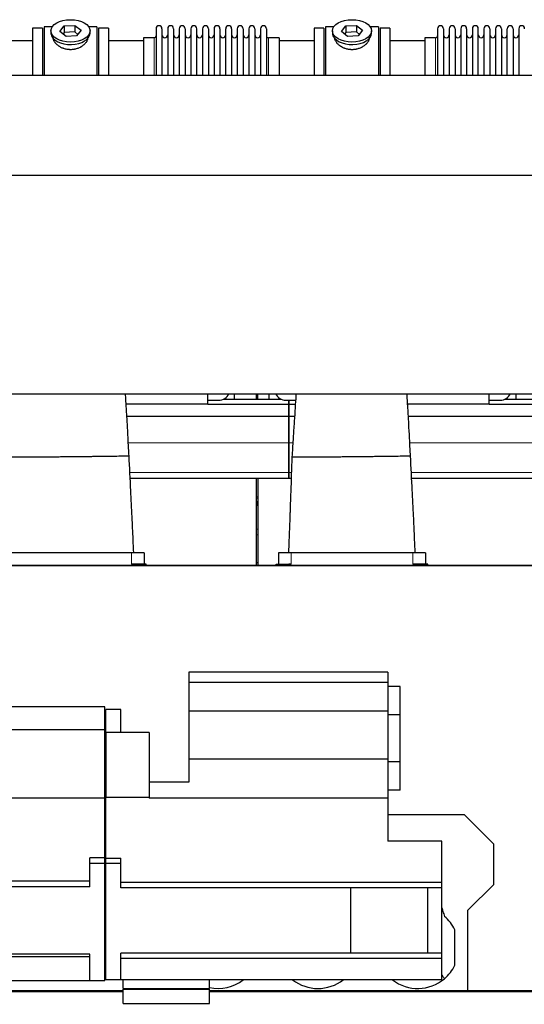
# Model space of a CAD drawing. Header units: inches. Extents: x 0 to 29700, y -16 to 21000.
# Tile 364 of 376: x 23365 to 24244, y 16025 to 17738. Entities that reach past the tile are written whole.
import ezdxf

# ---------------------------------------------------------------- set-up
doc = ezdxf.new("R2010")
doc.units = ezdxf.units.IN
doc.layers.add('1', color=7, linetype='Continuous', true_color=0xffffff)
doc.layers.add('254', color=7, linetype='Continuous', true_color=0xffffff)
doc.styles.add('latin_extended', font='simplex.shx')
doc.dimstyles.get("Standard").update_dxf_attribs({"dimtxt": 0.18, "dimasz": 0.18, "dimexe": 0.18, "dimexo": 0.0625, "dimgap": 0.09, "dimtad": 0, "dimtih": 1, "dimtoh": 1, "dimdec": 4, "dimzin": 0, "dimdsep": 46, "dimtxsty": 'Standard', "dimcen": 0.09, "dimadec": 0, "dimazin": 0, "dimtfac": 1, "dimtdec": 4, "dimtofl": 0, "dimtmove": 0, "dimatfit": 3, "dimfxl": 1, "dimtolj": 1, "dimtzin": 0, "dimarcsym": 0})

# ---------------------------------------------------------------- blocks, each defined once
blk = doc.blocks.new('_U5')
at = {"layer": '254', "color": 3, "linetype": 'Continuous', "lineweight": 13, "transparency": 16777216}
for p, q in [((27220.4, 17368.7), (27220.4, 13173.7)), ((18363.9, 15513.2), (18363.9, 13173.7)), ((18538.9, 13223.7), (27045.4, 13223.7))]:
    blk.add_line(p, q, dxfattribs=at)
at = {"layer": '254', "color": 3, "transparency": 16777216}
for points in [[(18538.9, 13252.9), (18538.9, 13194.5), (18363.9, 13223.7)], [(27045.4, 13194.5), (27045.4, 13252.9), (27220.4, 13223.7)]]:
    blk.add_solid(points, dxfattribs=at)
at = {"layer": 'Defpoints', "color": 0, "transparency": 16777216}
for p in [(27220.4, 17418.7), (18363.9, 15563.2), (27220.4, 13223.7)]:
    blk.add_point(p, dxfattribs=at)
at = {"layer": '254', "color": 2, "lineweight": 13, "transparency": 16777216, "insert": (22483.8, 13486.2), "char_height": 175, "attachment_point": 1, "style": 'latin_extended'}
blk.add_mtext('\\A1;8857', dxfattribs=at)

msp = doc.modelspace()

# ---------------------------------------------------------------- linework, layer by layer
at = {"layer": '1', "color": 2, "linetype": 'Continuous', "lineweight": 25}
for p, q in [((23404.86, 17723.692), (23387.86, 17723.692)), ((23387.86, 17723.692), (23387.86, 17641.954)), ((23404.86, 17723.692), (23404.86, 17641.954)), ((23422.08, 17725.692), (23407.86, 17725.692)), ((23407.86, 17725.692), (23407.86, 17641.958)), ((23419.86, 17718.761), (23419.86, 17714.665)), ((23435.469, 17717.752), (23443.141, 17727.392)), ((23446.189, 17709.121), (23435.469, 17717.752)), ((23443.141, 17715.924), (23441.031, 17713.273)), ((23443.141, 17727.392), (23461.532, 17728.401)), ((23443.141, 17727.392), (23443.141, 17715.924)), ((23461.532, 17716.933), (23443.141, 17715.924)), ((23461.532, 17728.401), (23461.532, 17716.933)), ((23461.532, 17728.401), (23472.252, 17719.771)), ((23466.689, 17712.781), (23461.532, 17716.933)), ((23472.252, 17719.771), (23464.58, 17710.13)), ((23499.86, 17725.692), (23485.641, 17725.692)), ((23487.86, 17714.665), (23487.86, 17718.761)), ((23499.86, 17725.692), (23499.86, 17641.958)), ((23519.86, 17723.692), (23502.86, 17723.692)), ((23502.86, 17723.692), (23502.86, 17641.954)), ((23519.86, 17723.692), (23519.86, 17641.954)), ((23602.86, 17722.592), (23602.86, 17641.949)), ((23613.06, 17722.592), (23613.06, 17641.949)), ((23623.06, 17722.592), (23623.06, 17641.949)), ((23633.26, 17722.592), (23633.26, 17641.949)), ((23643.26, 17722.592), (23643.26, 17641.949)), ((23653.46, 17722.592), (23653.46, 17641.949)), ((23663.46, 17722.592), (23663.46, 17641.949)), ((23673.66, 17641.949), (23673.66, 17722.592)), ((23683.66, 17722.592), (23683.66, 17641.949)), ((23693.86, 17722.592), (23693.86, 17641.949)), ((23703.86, 17722.592), (23703.86, 17641.959)), ((23714.06, 17722.592), (23714.06, 17641.959)), ((23724.06, 17641.959), (23724.06, 17722.592)), ((23734.26, 17722.592), (23734.26, 17641.959)), ((23744.26, 17722.592), (23744.26, 17641.959)), ((23754.46, 17722.592), (23754.46, 17641.959)), ((23764.46, 17722.592), (23764.46, 17641.959)), ((23774.66, 17722.592), (23774.66, 17641.959)), ((23784.66, 17722.592), (23784.66, 17641.959)), ((23794.86, 17722.592), (23794.86, 17641.959)), ((23894.86, 17723.692), (23877.86, 17723.692)), ((23877.86, 17723.692), (23877.86, 17641.954)), ((23894.86, 17723.692), (23894.86, 17641.954)), ((23912.08, 17725.692), (23897.86, 17725.692)), ((23897.86, 17725.692), (23897.86, 17641.958)), ((23909.86, 17718.761), (23909.86, 17714.665)), ((23925.469, 17717.752), (23933.141, 17727.392)), ((23936.189, 17709.121), (23925.469, 17717.752)), ((23933.141, 17715.924), (23931.031, 17713.273)), ((23933.141, 17727.392), (23951.532, 17728.401)), ((23933.141, 17727.392), (23933.141, 17715.924)), ((23951.532, 17716.933), (23933.141, 17715.924)), ((23951.532, 17728.401), (23951.532, 17716.933)), ((23951.532, 17728.401), (23962.252, 17719.771)), ((23956.689, 17712.781), (23951.532, 17716.933)), ((23962.252, 17719.771), (23954.58, 17710.13)), ((23989.86, 17725.692), (23975.641, 17725.692)), ((23977.86, 17714.665), (23977.86, 17718.761)), ((23989.86, 17725.692), (23989.86, 17641.958)), ((24009.86, 17723.692), (23992.86, 17723.692)), ((23992.86, 17723.692), (23992.86, 17641.954)), ((24009.86, 17723.692), (24009.86, 17641.954)), ((24092.86, 17722.592), (24092.86, 17641.949)), ((24103.06, 17722.592), (24103.06, 17641.949)), ((24113.06, 17722.592), (24113.06, 17641.949)), ((24123.26, 17722.592), (24123.26, 17641.949)), ((24133.26, 17722.592), (24133.26, 17641.949)), ((24143.46, 17722.592), (24143.46, 17641.949)), ((24153.46, 17722.592), (24153.46, 17641.949)), ((24163.66, 17641.949), (24163.66, 17722.592)), ((24173.66, 17722.592), (24173.66, 17641.949)), ((24183.86, 17722.592), (24183.86, 17641.949)), ((24193.86, 17722.592), (24193.86, 17641.959)), ((24204.06, 17722.592), (24204.06, 17641.959)), ((24214.06, 17641.959), (24214.06, 17722.592)), ((24224.26, 17722.592), (24224.26, 17641.959)), ((24234.26, 17722.592), (24234.26, 17641.959)), ((23387.86, 17701.192), (23326.855, 17701.192)), ((23464.58, 17710.13), (23446.189, 17709.121)), ((23487.86, 17714.665), (23487.86, 17714.667)), ((23580.866, 17701.192), (23519.86, 17701.192)), ((23599.36, 17706.842), (23580.86, 17706.842)), ((23580.86, 17706.842), (23580.86, 17641.951)), ((23816.86, 17706.842), (23798.36, 17706.842)), ((23877.86, 17701.192), (23816.855, 17701.192)), ((23816.86, 17706.842), (23816.86, 17641.959)), ((23954.58, 17710.13), (23936.189, 17709.121)), ((23977.86, 17714.665), (23977.86, 17714.667)), ((24070.866, 17701.192), (24009.86, 17701.192)), ((24089.36, 17706.842), (24070.86, 17706.842)), ((24070.86, 17706.842), (24070.86, 17641.951)), ((22831.36, 17641.954), (25813.86, 17641.954)), ((22831.36, 17467.843), (25732.914, 17467.843)), ((22831.36, 17087.113), (25041.859, 17087.113)), ((23692.86, 17069.032), (23692.86, 17087.113)), ((23738.861, 17087.113), (23738.861, 17078.193)), ((23777.861, 17078.194), (23777.861, 17087.114)), ((23779.861, 17078.194), (23779.861, 17087.114)), ((23798.861, 17087.113), (23798.861, 17078.193)), ((24182.86, 17069.032), (24182.86, 17087.113)), ((24228.861, 17087.113), (24228.861, 17078.193)), ((23692.86, 17069.032), (23550.745, 17069.032)), ((23692.86, 17076.121), (23711.86, 17076.121)), ((23692.86, 17069.187), (23833.86, 17069.187)), ((23720.74, 17078.192), (23819.962, 17078.192)), ((23828.84, 17076.121), (23833.86, 17076.121)), ((23833.86, 17069.187), (23833.86, 17076.121)), ((23833.86, 17076.121), (23833.86, 17069.187)), ((23833.86, 17076.121), (23845.748, 17076.121)), ((23833.86, 17048.605), (23833.86, 17069.187)), ((23833.86, 17069.187), (23833.86, 17048.605)), ((23833.86, 17069.187), (23845.295, 17069.187)), ((24182.86, 17069.032), (24040.745, 17069.032)), ((24182.86, 17076.121), (24201.86, 17076.121)), ((24182.86, 17069.187), (24323.86, 17069.187)), ((24210.74, 17078.192), (24309.962, 17078.192)), ((23551.989, 17048.605), (23833.86, 17048.605)), ((23833.86, 17002.142), (23833.86, 17048.605)), ((23833.86, 17048.605), (23833.86, 17002.142)), ((23833.86, 17048.605), (23843.957, 17048.605)), ((24041.989, 17048.605), (24323.86, 17048.605)), ((23833.86, 16950.167), (23833.86, 17002.142)), ((23833.86, 17002.142), (23833.86, 16950.167)), ((23833.86, 16940.192), (23833.86, 16950.167)), ((23833.86, 16950.167), (23833.86, 16940.192)), ((23557.761, 16940.192), (23833.86, 16940.192)), ((23777.861, 16788.691), (23777.861, 16940.192)), ((23779.861, 16940.192), (23779.861, 16788.691)), ((23833.86, 16940.192), (23838.064, 16940.192)), ((24047.761, 16940.192), (24323.86, 16940.192)), ((23777.857, 16897.682), (23779.857, 16897.682)), ((23777.867, 16895.84), (23779.863, 16895.84)), ((23559.86, 16810.692), (23347.86, 16810.692)), ((23581.86, 16810.692), (23559.86, 16810.692)), ((23581.86, 16810.692), (23581.86, 16790.682)), ((23837.86, 16810.692), (23815.86, 16810.692)), ((23815.86, 16810.692), (23815.86, 16790.682)), ((24049.86, 16810.692), (23837.86, 16810.692)), ((24071.86, 16810.692), (24049.86, 16810.692)), ((24071.86, 16810.692), (24071.86, 16790.682)), ((23563.86, 16790.682), (23559.86, 16790.682)), ((23585.86, 16790.682), (23563.86, 16790.682)), ((23585.86, 16788.692), (23585.86, 16790.682)), ((23777.885, 16793.505), (23779.871, 16793.505)), ((23811.86, 16790.682), (23833.86, 16790.682)), ((23811.86, 16788.692), (23811.86, 16790.682)), ((23837.86, 16790.682), (23833.86, 16790.682)), ((24053.86, 16790.682), (24049.86, 16790.682)), ((24075.86, 16790.682), (24053.86, 16790.682)), ((24075.86, 16788.692), (24075.86, 16790.682)), ((22821.686, 16788.691), (24347.488, 16788.691)), ((23563.86, 16788.692), (23343.86, 16788.692)), ((23585.86, 16788.692), (23563.86, 16788.692)), ((23811.86, 16788.692), (23833.86, 16788.692)), ((24053.86, 16788.692), (23833.86, 16788.692)), ((24075.86, 16788.692), (24053.86, 16788.692)), ((23659.66, 16602.692), (23659.66, 16584.992)), ((24006.16, 16602.692), (23659.66, 16602.692)), ((24006.16, 16602.692), (24006.16, 16584.992)), ((23659.66, 16584.992), (23659.66, 16534.992)), ((24006.16, 16584.992), (23659.66, 16584.992)), ((24006.16, 16584.992), (24006.16, 16534.992)), ((24027.66, 16577.692), (24006.16, 16577.692)), ((24027.66, 16528.692), (24027.66, 16577.692)), ((23513.66, 16542.692), (23278.751, 16542.692)), ((23513.66, 16502.692), (23513.66, 16542.692)), ((23515.66, 16497.692), (23515.66, 16537.692)), ((23541.66, 16537.692), (23515.66, 16537.692)), ((23541.66, 16497.692), (23541.66, 16537.692)), ((23659.66, 16534.992), (23659.66, 16451.492)), ((24006.16, 16534.992), (23659.66, 16534.992)), ((24006.16, 16534.992), (24006.16, 16451.492)), ((24027.66, 16528.692), (24006.16, 16528.692)), ((24027.66, 16446.692), (24027.66, 16528.692)), ((23513.66, 16502.692), (23318.688, 16502.692)), ((23513.66, 16383.692), (23513.66, 16502.692)), ((23515.66, 16497.692), (23515.66, 16384.692)), ((23590.66, 16497.692), (23515.66, 16497.692)), ((23590.66, 16497.692), (23590.66, 16384.692)), ((24006.16, 16451.492), (23659.66, 16451.492)), ((23659.66, 16451.492), (23659.66, 16411.692)), ((24006.16, 16451.492), (24006.16, 16383.692)), ((24027.66, 16446.692), (24006.16, 16446.692)), ((24027.66, 16397.692), (24027.66, 16446.692)), ((23659.66, 16411.692), (23590.66, 16411.692)), ((24027.66, 16397.692), (24006.16, 16397.692)), ((23513.66, 16383.692), (22825.66, 16383.692)), ((23513.66, 16279.606), (23513.66, 16383.692)), ((23515.66, 16279.07), (23515.66, 16384.692)), ((23590.66, 16384.692), (23515.66, 16384.692)), ((23590.66, 16384.692), (23590.66, 16383.692)), ((24006.16, 16383.692), (23590.66, 16383.692)), ((24006.16, 16383.692), (24006.16, 16308.692)), ((24139.66, 16354.692), (24006.156, 16354.692)), ((24190.66, 16303.692), (24139.66, 16354.692)), ((24100.16, 16308.692), (24006.16, 16308.692)), ((24100.16, 16237.07), (24100.16, 16308.692)), ((24190.66, 16233.692), (24190.66, 16303.692)), ((23487.66, 16269.692), (23487.66, 16279.606)), ((23513.66, 16279.606), (23487.66, 16279.606)), ((23513.66, 16269.692), (23513.66, 16279.606)), ((23515.66, 16279.07), (23541.66, 16279.07)), ((23515.66, 16269.692), (23515.66, 16279.07)), ((23541.66, 16269.692), (23541.66, 16279.07)), ((23487.66, 16229.192), (23487.66, 16269.692)), ((23513.66, 16269.692), (23487.66, 16269.692)), ((23513.66, 16065.692), (23513.66, 16269.692)), ((23515.66, 16067.692), (23515.66, 16269.692)), ((23541.66, 16269.692), (23515.66, 16269.692)), ((23541.66, 16227.692), (23541.66, 16269.692)), ((23487.66, 16239.106), (22851.66, 16239.106)), ((23487.66, 16229.192), (22851.66, 16229.192)), ((24100.16, 16237.07), (23541.66, 16237.07)), ((23942.133, 16227.692), (23541.66, 16227.692)), ((23942.133, 16228.338), (24075.433, 16228.338)), ((23942.133, 16113.692), (23942.133, 16228.338)), ((24075.433, 16228.338), (24075.433, 16113.692)), ((24100.16, 16227.692), (24075.433, 16227.692)), ((24100.16, 16227.692), (24100.16, 16237.07)), ((24100.16, 16113.692), (24100.16, 16227.692)), ((24145.66, 16188.692), (24190.66, 16233.692)), ((24145.66, 16048.692), (24145.66, 16188.692)), ((24122.919, 16092.912), (24122.919, 16154.471)), ((23487.66, 16112.192), (22851.66, 16112.192)), ((23487.66, 16107.692), (22851.66, 16107.692)), ((23487.66, 16065.692), (23487.66, 16112.192)), ((23541.66, 16067.692), (23541.66, 16113.692)), ((23942.133, 16113.692), (23541.66, 16113.692)), ((24075.433, 16113.692), (23942.133, 16113.692)), ((24100.16, 16113.692), (24075.433, 16113.692)), ((24100.16, 16104.796), (24100.16, 16113.692)), ((24100.16, 16104.796), (23541.66, 16104.796)), ((24100.16, 16067.692), (24100.16, 16104.796)), ((23487.66, 16065.692), (22851.66, 16065.692)), ((23513.66, 16065.692), (23487.66, 16065.692)), ((23541.66, 16067.692), (23515.66, 16067.692)), ((24100.16, 16067.692), (23541.66, 16067.692)), ((23545.66, 16052.692), (23545.66, 16067.692)), ((23695.66, 16052.692), (23695.66, 16067.692)), ((23545.66, 16052.692), (23695.66, 16052.692)), ((23545.66, 16051.192), (23695.66, 16051.192)), ((23545.66, 16026.192), (23545.66, 16051.192)), ((23574.66, 16052.694), (23574.66, 16051.193)), ((23695.66, 16026.192), (23695.66, 16051.192)), ((23695.668, 16048.692), (24145.66, 16048.692)), ((23545.66, 16026.192), (23695.66, 16026.192))]:
    msp.add_line(p, q, dxfattribs=at)
at = {"layer": '1', "color": 110, "linetype": 'Continuous', "lineweight": 13}
for p, q in [((23599.36, 17706.842), (23599.36, 17641.951)), ((23798.36, 17706.842), (23798.36, 17641.959)), ((24089.36, 17706.842), (24089.36, 17641.951)), ((23554.462, 17002.142), (23833.86, 17002.142)), ((23833.86, 17002.142), (23840.897, 17002.142)), ((24044.462, 17002.142), (24323.86, 17002.142)), ((23557.278, 16950.167), (23833.86, 16950.167)), ((23833.86, 16950.167), (23838.431, 16950.167)), ((24047.278, 16950.167), (24323.86, 16950.167)), ((23777.857, 16907.971), (23779.857, 16907.971)), ((23777.857, 16905.772), (23779.857, 16905.772)), ((23777.857, 16905.424), (23779.857, 16905.424)), ((23777.857, 16899.641), (23779.857, 16899.641)), ((23777.857, 16899.335), (23779.857, 16899.335)), ((23777.857, 16899.063), (23779.857, 16899.063)), ((23777.867, 16895.09), (23779.863, 16895.09)), ((23777.867, 16893.675), (23779.863, 16893.675)), ((23777.867, 16892.992), (23779.863, 16892.992)), ((23777.885, 16851.984), (23779.871, 16851.984)), ((23777.885, 16841.986), (23779.871, 16841.986)), ((23559.86, 16810.692), (23559.86, 16790.682)), ((23837.86, 16810.692), (23837.86, 16790.682)), ((24049.86, 16810.692), (24049.86, 16790.682)), ((23563.86, 16788.692), (23563.86, 16790.682)), ((23833.86, 16788.692), (23833.86, 16790.682)), ((24053.86, 16788.692), (24053.86, 16790.682))]:
    msp.add_line(p, q, dxfattribs=at)
at = {"layer": '1', "color": 2, "linetype": 'Continuous', "lineweight": 25}
for centre, radius, start, end in [((23607.96, 17722.592), 5.1, 0, 180), ((23628.16, 17722.592), 5.1, 0, 180), ((23648.36, 17722.592), 5.1, 0, 180), ((23668.56, 17722.592), 5.1, 0, 180), ((23688.76, 17722.592), 5.1, 0, 180), ((23708.96, 17722.592), 5.1, 0, 180), ((23729.16, 17722.592), 5.1, 0, 180), ((23749.36, 17722.592), 5.1, 0, 180), ((23769.56, 17722.592), 5.1, 0, 180), ((23789.76, 17722.592), 5.1, 0, 180), ((24097.96, 17722.592), 5.1, 0, 180), ((24118.16, 17722.592), 5.1, 0, 180), ((24138.36, 17722.592), 5.1, 0, 180), ((24158.56, 17722.592), 5.1, 0, 180), ((24178.76, 17722.592), 5.1, 0, 180), ((24198.96, 17722.592), 5.1, 0, 180), ((24219.16, 17722.592), 5.1, 0, 180), ((24239.36, 17722.592), 5.1, 0, 180), ((23599.36, 17710.342), 3.5, 270, 0), ((23618.06, 17711.842), 5, 180, 0), ((23638.26, 17711.842), 5, 180, 0), ((23658.46, 17711.842), 5, 180, 0), ((23678.66, 17711.842), 5, 180, 0), ((23698.86, 17711.842), 5, 180, 0), ((23719.06, 17711.842), 5, 180, 0), ((23739.26, 17711.842), 5, 180, 0), ((23759.46, 17711.842), 5, 180, 0), ((23779.66, 17711.842), 5, 180, 0), ((23798.36, 17710.342), 3.5, 180, 270), ((24089.36, 17710.342), 3.5, 270, 0), ((24108.06, 17711.842), 5, 180, 0), ((24128.26, 17711.842), 5, 180, 0), ((24148.46, 17711.842), 5, 180, 0), ((24168.66, 17711.842), 5, 180, 0), ((24188.86, 17711.842), 5, 180, 0), ((24209.06, 17711.842), 5, 180, 0), ((24229.26, 17711.842), 5, 180, 0), ((24058.66, 16123.692), 71.25, 25.594317, 49.624674), ((24058.66, 16123.692), 71.25, 310.375326, 334.405683), ((23710.66, 16123.692), 71.25, 257.85, 308.188125), ((23884.66, 16123.692), 71.25, 231.811875, 308.188125), ((24058.66, 16123.692), 71.25, 231.807895, 310.375326)]:
    msp.add_arc(centre, radius, start, end, dxfattribs=at)
for centre in [(23453.86, 17718.761), (23943.86, 17718.761)]:
    msp.add_ellipse(centre, major_axis=(34, 0), ratio=0.57357644, dxfattribs=at)
for centre, major_axis, ratio, start_param, end_param in [((23453.86, 17714.665), (34, 0), 0.57357644, 3.14156817, 3.23699405), ((23453.86, 17714.665), (34, 0), 0.57357644, 3.23699405, 6.28318531), ((23943.86, 17714.665), (34, 0), 0.57357644, 3.14156817, 3.23699405), ((23943.86, 17714.665), (34, 0), 0.57357644, 3.23699405, 6.28318531), ((23711.86, 17096.045), (20, 0), 0.9961947, 4.71238898, 5.81826394), ((23828.84, 17096.045), (20, 0), 0.9961947, 3.60651564, 4.71238898), ((24201.86, 17096.045), (20, 0), 0.9961947, 4.71238898, 5.81826394)]:
    msp.add_ellipse(centre, major_axis=major_axis, ratio=ratio, start_param=start_param, end_param=end_param, dxfattribs=at)
for points, knots in [([(23483.86, 17706.884), (23483.86, 17706.866), (23483.86, 17706.848), (23483.857, 17706.259), (23483.805, 17705.681), (23483.605, 17704.511), (23483.457, 17703.92), (23483.067, 17702.725), (23482.824, 17702.122), (23482.497, 17701.438), (23482.459, 17701.362), (23482.384, 17701.209), (23482.345, 17701.133), (23482.227, 17700.904), (23482.145, 17700.752), (23481.892, 17700.296), (23481.713, 17699.993), (23481.143, 17699.089), (23480.721, 17698.493), (23479.793, 17697.313), (23479.288, 17696.73), (23478.467, 17695.867), (23478.182, 17695.582), (23477.813, 17695.228), (23477.739, 17695.157), (23477.589, 17695.017), (23477.362, 17694.807), (23477.131, 17694.599), (23476.351, 17693.913), (23475.693, 17693.383), (23474.314, 17692.362), (23473.591, 17691.872), (23472.459, 17691.167), (23472.073, 17690.938), (23471.481, 17690.602), (23471.183, 17690.436), (23470.879, 17690.274), (23470.675, 17690.166), (23470.573, 17690.113), (23469.649, 17689.636), (23468.807, 17689.243), (23467.083, 17688.519), (23466.201, 17688.189), (23464.395, 17687.593), (23463.472, 17687.327), (23462.292, 17687.039), (23461.936, 17686.956), (23461.576, 17686.878), (23461.336, 17686.827), (23461.216, 17686.802), (23460.613, 17686.68), (23460.13, 17686.593), (23458.678, 17686.36), (23457.706, 17686.244), (23455.752, 17686.091), (23454.771, 17686.053), (23453.293, 17686.056), (23452.799, 17686.067), (23452.057, 17686.098), (23451.748, 17686.115), (23451.437, 17686.135), (23451.313, 17686.143), (23451.251, 17686.148), (23451.065, 17686.161), (23450.942, 17686.171), (23449.829, 17686.264), (23448.854, 17686.386), (23446.929, 17686.704), (23445.979, 17686.901), (23444.104, 17687.367), (23443.179, 17687.637), (23442.153, 17687.981), (23442.04, 17688.019), (23441.812, 17688.098), (23441.699, 17688.138), (23441.361, 17688.259), (23441.137, 17688.341), (23440.471, 17688.594), (23440.034, 17688.77), (23438.742, 17689.321), (23437.908, 17689.716), (23436.292, 17690.56), (23435.51, 17691.009), (23434.566, 17691.602), (23434.285, 17691.782), (23434.008, 17691.966), (23433.824, 17692.09), (23433.733, 17692.152), (23433.278, 17692.464), (23432.924, 17692.718), (23431.89, 17693.492), (23431.238, 17694.024), (23430.008, 17695.117), (23429.43, 17695.678), (23428.618, 17696.539), (23428.356, 17696.829), (23427.979, 17697.27), (23427.793, 17697.491), (23427.613, 17697.714), (23427.495, 17697.863), (23427.436, 17697.938), (23426.914, 17698.611), (23426.496, 17699.21), (23425.751, 17700.412), (23425.423, 17701.014), (23424.857, 17702.217), (23424.619, 17702.819), (23424.38, 17703.57), (23424.312, 17703.795), (23424.252, 17704.021), (23424.213, 17704.171), (23424.194, 17704.246), (23424.104, 17704.619), (23424.045, 17704.915), (23423.906, 17705.777), (23423.861, 17706.334), (23423.86, 17706.88)], [0, 0, 0, 0, 0.00096872, 0.00096872, 0.03221774, 0.03221774, 0.06346677, 0.06346677, 0.09471579, 0.09471579, 0.09862192, 0.09862192, 0.10252805, 0.10252805, 0.1103403, 0.1103403, 0.12596481, 0.12596481, 0.15721384, 0.15721384, 0.18846286, 0.18846286, 0.20408737, 0.20408737, 0.2079935, 0.2079935, 0.21189963, 0.21971188, 0.21971188, 0.25096091, 0.25096091, 0.28220993, 0.28220993, 0.29783444, 0.29783444, 0.3056467, 0.30955283, 0.30955283, 0.31345895, 0.31345895, 0.34470798, 0.34470798, 0.375957, 0.375957, 0.40720602, 0.40720602, 0.41501828, 0.41892441, 0.41892441, 0.42283054, 0.42283054, 0.43845505, 0.43845505, 0.46970407, 0.46970407, 0.5009531, 0.5009531, 0.51657761, 0.51657761, 0.52438986, 0.52634293, 0.52634293, 0.52829599, 0.52829599, 0.53220212, 0.53220212, 0.56345114, 0.56345114, 0.59470017, 0.59470017, 0.62594919, 0.62594919, 0.62985532, 0.62985532, 0.63376144, 0.63376144, 0.6415737, 0.6415737, 0.65719821, 0.65719821, 0.68844724, 0.68844724, 0.71969626, 0.71969626, 0.72750852, 0.73141464, 0.73141464, 0.73532077, 0.73532077, 0.75094528, 0.75094528, 0.78219431, 0.78219431, 0.81344333, 0.81344333, 0.82906784, 0.82906784, 0.8368801, 0.84078623, 0.84078623, 0.84469235, 0.84469235, 0.87594138, 0.87594138, 0.9071904, 0.9071904, 0.93843942, 0.93843942, 0.94625168, 0.95015781, 0.95015781, 0.95406394, 0.95406394, 0.96968845, 0.96968845, 1, 1, 1, 1]), ([(23973.86, 17706.884), (23973.86, 17706.866), (23973.86, 17706.848), (23973.857, 17706.259), (23973.805, 17705.681), (23973.605, 17704.511), (23973.457, 17703.92), (23973.067, 17702.725), (23972.824, 17702.122), (23972.497, 17701.438), (23972.459, 17701.362), (23972.384, 17701.209), (23972.345, 17701.133), (23972.227, 17700.904), (23972.145, 17700.752), (23971.892, 17700.296), (23971.713, 17699.993), (23971.143, 17699.089), (23970.721, 17698.493), (23969.793, 17697.313), (23969.288, 17696.73), (23968.467, 17695.867), (23968.182, 17695.582), (23967.813, 17695.228), (23967.739, 17695.157), (23967.589, 17695.017), (23967.362, 17694.807), (23967.131, 17694.599), (23966.351, 17693.913), (23965.693, 17693.383), (23964.314, 17692.362), (23963.591, 17691.872), (23962.459, 17691.167), (23962.073, 17690.938), (23961.481, 17690.602), (23961.183, 17690.436), (23960.879, 17690.274), (23960.675, 17690.166), (23960.573, 17690.113), (23959.649, 17689.636), (23958.807, 17689.243), (23957.083, 17688.519), (23956.201, 17688.189), (23954.395, 17687.593), (23953.472, 17687.327), (23952.292, 17687.039), (23951.936, 17686.956), (23951.576, 17686.878), (23951.336, 17686.827), (23951.216, 17686.802), (23950.613, 17686.68), (23950.13, 17686.593), (23948.678, 17686.36), (23947.706, 17686.244), (23945.752, 17686.091), (23944.771, 17686.053), (23943.293, 17686.056), (23942.799, 17686.067), (23942.057, 17686.098), (23941.748, 17686.115), (23941.437, 17686.135), (23941.313, 17686.143), (23941.251, 17686.148), (23941.065, 17686.161), (23940.942, 17686.171), (23939.829, 17686.264), (23938.854, 17686.386), (23936.929, 17686.704), (23935.979, 17686.901), (23934.104, 17687.367), (23933.179, 17687.637), (23932.153, 17687.981), (23932.04, 17688.019), (23931.812, 17688.098), (23931.699, 17688.138), (23931.361, 17688.259), (23931.137, 17688.341), (23930.471, 17688.594), (23930.034, 17688.77), (23928.742, 17689.321), (23927.908, 17689.716), (23926.292, 17690.56), (23925.51, 17691.009), (23924.566, 17691.602), (23924.285, 17691.782), (23924.008, 17691.966), (23923.824, 17692.09), (23923.733, 17692.152), (23923.278, 17692.464), (23922.924, 17692.718), (23921.89, 17693.492), (23921.238, 17694.024), (23920.008, 17695.117), (23919.43, 17695.678), (23918.618, 17696.539), (23918.356, 17696.829), (23917.979, 17697.27), (23917.793, 17697.491), (23917.613, 17697.714), (23917.495, 17697.863), (23917.436, 17697.938), (23916.914, 17698.611), (23916.496, 17699.21), (23915.751, 17700.412), (23915.423, 17701.014), (23914.857, 17702.217), (23914.619, 17702.819), (23914.38, 17703.57), (23914.312, 17703.795), (23914.252, 17704.021), (23914.213, 17704.171), (23914.194, 17704.246), (23914.104, 17704.619), (23914.045, 17704.915), (23913.906, 17705.777), (23913.861, 17706.334), (23913.86, 17706.88)], [0, 0, 0, 0, 0.00096872, 0.00096872, 0.03221774, 0.03221774, 0.06346677, 0.06346677, 0.09471579, 0.09471579, 0.09862192, 0.09862192, 0.10252805, 0.10252805, 0.1103403, 0.1103403, 0.12596481, 0.12596481, 0.15721384, 0.15721384, 0.18846286, 0.18846286, 0.20408737, 0.20408737, 0.2079935, 0.2079935, 0.21189963, 0.21971188, 0.21971188, 0.25096091, 0.25096091, 0.28220993, 0.28220993, 0.29783444, 0.29783444, 0.3056467, 0.30955283, 0.30955283, 0.31345895, 0.31345895, 0.34470798, 0.34470798, 0.375957, 0.375957, 0.40720602, 0.40720602, 0.41501828, 0.41892441, 0.41892441, 0.42283054, 0.42283054, 0.43845505, 0.43845505, 0.46970407, 0.46970407, 0.5009531, 0.5009531, 0.51657761, 0.51657761, 0.52438986, 0.52634293, 0.52634293, 0.52829599, 0.52829599, 0.53220212, 0.53220212, 0.56345114, 0.56345114, 0.59470017, 0.59470017, 0.62594919, 0.62594919, 0.62985532, 0.62985532, 0.63376144, 0.63376144, 0.6415737, 0.6415737, 0.65719821, 0.65719821, 0.68844724, 0.68844724, 0.71969626, 0.71969626, 0.72750852, 0.73141464, 0.73141464, 0.73532077, 0.73532077, 0.75094528, 0.75094528, 0.78219431, 0.78219431, 0.81344333, 0.81344333, 0.82906784, 0.82906784, 0.8368801, 0.84078623, 0.84078623, 0.84469235, 0.84469235, 0.87594138, 0.87594138, 0.9071904, 0.9071904, 0.93843942, 0.93843942, 0.94625168, 0.95015781, 0.95015781, 0.95406394, 0.95406394, 0.96968845, 0.96968845, 1, 1, 1, 1]), ([(23555.84, 16979.542), (23555.279, 16987.936), (23554.242, 17004.382), (23553.241, 17027.367), (23552.113, 17046.508), (23551.275, 17060.586), (23550.691, 17069.906), (23550.168, 17078.176), (23549.834, 17083.551), (23549.612, 17087.152)], [0, 0, 0, 0, 0.22677375, 0.44632769, 0.62537355, 0.75821886, 0.845554, 0.89509097, 1, 1, 1, 1]), ([(23846.509, 17087.402), (23846.319, 17084.683), (23845.152, 17067.694), (23843.538, 17041.041), (23841.089, 17006.498), (23839.985, 16987.503), (23839.431, 16977.407)], [0, 0, 0, 0, 0.08061325, 0.49798875, 0.73506156, 1, 1, 1, 1]), ([(24045.84, 16979.542), (24045.279, 16987.936), (24044.242, 17004.382), (24043.241, 17027.367), (24042.113, 17046.508), (24041.275, 17060.586), (24040.691, 17069.906), (24040.168, 17078.176), (24039.834, 17083.551), (24039.612, 17087.152)], [0, 0, 0, 0, 0.22677375, 0.44632769, 0.62537355, 0.75821886, 0.845554, 0.89509097, 1, 1, 1, 1]), ([(23424.491, 16977.786), (23425.376, 16977.794), (23429.465, 16977.836), (23437.574, 16977.917), (23452.731, 16978.07), (23466.141, 16978.205), (23476.782, 16978.312), (23480.635, 16978.351), (23485.752, 16978.403), (23495.774, 16978.509), (23510.765, 16978.68), (23527.621, 16978.898), (23541.542, 16979.106), (23549.499, 16979.255), (23552.952, 16979.34), (23554.348, 16979.382), (23555.115, 16979.411), (23555.612, 16979.437), (23555.848, 16979.46), (23555.829, 16979.48), (23555.842, 16979.508), (23555.83, 16979.528), (23555.84, 16979.542)], [0, 0, 0, 0, 0.0131787, 0.05271481, 0.10542963, 0.21085925, 0.22403795, 0.23721666, 0.26357406, 0.31628888, 0.4217185, 0.52714813, 0.63257775, 0.73800738, 0.79072219, 0.8170796, 0.84343701, 0.86979441, 0.89615182, 0.92250923, 0.94886663, 1, 1, 1, 1]), ([(23563.923, 16810.728), (23563.596, 16818.397), (23562.979, 16832.653), (23562.15, 16851.444), (23561.426, 16867.346), (23560.819, 16879.795), (23560.228, 16890.774), (23559.75, 16900.033), (23559.282, 16909.217), (23557.956, 16935.716), (23556.811, 16959.157), (23555.84, 16979.542)], [0, 0, 0, 0, 0.13626059, 0.25328187, 0.3338707, 0.41883416, 0.47452483, 0.52902382, 0.58342081, 0.63774314, 1, 1, 1, 1]), ([(23914.491, 16977.786), (23915.376, 16977.794), (23919.465, 16977.836), (23927.574, 16977.917), (23942.731, 16978.07), (23956.141, 16978.205), (23966.782, 16978.312), (23970.635, 16978.351), (23975.752, 16978.403), (23985.774, 16978.509), (24000.765, 16978.68), (24017.621, 16978.898), (24031.542, 16979.106), (24039.499, 16979.255), (24042.952, 16979.34), (24044.348, 16979.382), (24045.115, 16979.411), (24045.612, 16979.437), (24045.848, 16979.46), (24045.829, 16979.48), (24045.842, 16979.508), (24045.83, 16979.528), (24045.84, 16979.542)], [0, 0, 0, 0, 0.0131787, 0.05271481, 0.10542963, 0.21085925, 0.22403795, 0.23721666, 0.26357406, 0.31628888, 0.4217185, 0.52714813, 0.63257775, 0.73800738, 0.79072219, 0.8170796, 0.84343701, 0.86979441, 0.89615182, 0.92250923, 0.94886663, 1, 1, 1, 1]), ([(24053.923, 16810.728), (24053.596, 16818.397), (24052.979, 16832.653), (24052.15, 16851.444), (24051.426, 16867.346), (24050.819, 16879.795), (24050.228, 16890.774), (24049.75, 16900.033), (24049.282, 16909.217), (24047.956, 16935.716), (24046.811, 16959.157), (24045.84, 16979.542)], [0, 0, 0, 0, 0.13626059, 0.25328187, 0.3338707, 0.41883416, 0.47452483, 0.52902382, 0.58342081, 0.63774314, 1, 1, 1, 1]), ([(23349.431, 16977.407), (23349.43, 16977.407), (23349.424, 16977.399), (23349.407, 16977.388), (23349.494, 16977.375), (23349.743, 16977.357), (23350.6, 16977.334), (23353.606, 16977.308), (23360.354, 16977.305), (23373.074, 16977.36), (23389.25, 16977.468), (23404.085, 16977.591), (23415.285, 16977.695), (23421.021, 16977.751), (23423.828, 16977.779), (23424.491, 16977.786)], [0, 0, 0, 0, 0.00314393, 0.04148455, 0.06065486, 0.07982517, 0.1565064, 0.23318764, 0.38655011, 0.53991258, 0.69327506, 0.84663753, 0.92331876, 0.98562227, 1, 1, 1, 1]), ([(23839.431, 16977.407), (23838.643, 16957.046), (23837.524, 16926.445), (23836.367, 16893.143), (23835.827, 16876.083), (23835.414, 16864.825), (23834.826, 16849.839), (23834.088, 16831.691), (23833.519, 16817.982), (23833.212, 16810.7)], [0, 0, 0, 0, 0.36642877, 0.55066595, 0.59922757, 0.67337039, 0.75326206, 0.86892468, 1, 1, 1, 1]), ([(23839.431, 16977.407), (23839.43, 16977.407), (23839.424, 16977.399), (23839.407, 16977.388), (23839.494, 16977.375), (23839.743, 16977.357), (23840.6, 16977.334), (23843.606, 16977.308), (23850.354, 16977.305), (23863.074, 16977.36), (23879.25, 16977.468), (23894.085, 16977.591), (23905.285, 16977.695), (23911.021, 16977.751), (23913.828, 16977.779), (23914.491, 16977.786)], [0, 0, 0, 0, 0.00314393, 0.04148455, 0.06065486, 0.07982517, 0.1565064, 0.23318764, 0.38655011, 0.53991258, 0.69327506, 0.84663753, 0.92331876, 0.98562227, 1, 1, 1, 1]), ([(24100.252, 16192.568), (24100.905, 16190.522), (24101.555, 16188.466), (24103.078, 16183.61), (24103.949, 16180.802), (24104.816, 16177.971)], [0, 0, 0, 0, 0.42574115, 0.42574115, 1, 1, 1, 1]), ([(24104.816, 16069.412), (24103.899, 16070.848), (24102.986, 16072.317), (24101.423, 16074.892), (24100.772, 16075.983), (24100.122, 16077.088)], [0, 0, 0, 0, 0.58219926, 0.58219926, 1, 1, 1, 1]), ([(23545.695, 16046.692), (23532.06, 16046.692), (23502.555, 16046.692), (23455.483, 16046.692), (23405.18, 16046.692), (23366.074, 16046.692), (23344.536, 16046.692), (23339.863, 16046.692)], [0, 0, 0, 0, 0.19872874, 0.43002794, 0.68608376, 0.93189157, 1, 1, 1, 1]), ([(24264.887, 16046.692), (24240.865, 16046.692), (24168.229, 16046.692), (24046.982, 16046.692), (23921.237, 16046.692), (23816.428, 16046.692), (23747.938, 16046.692), (23707.967, 16046.692), (23695.673, 16046.692)], [0, 0, 0, 0, 0.12660888, 0.38281805, 0.63902722, 0.78933661, 0.93520813, 1, 1, 1, 1])]:
    msp.add_open_spline(points, degree=3, knots=knots, dxfattribs=at)
at = {"layer": '254', "color": 2, "linetype": 'Continuous', "lineweight": 25}
msp.add_line((24347.488, 16788.691), (22821.686, 16788.691), dxfattribs=at)
at = {"layer": '254', "color": 110, "linetype": 'Continuous', "lineweight": 13}
for p, q in [((23545.708, 16048.722), (23339.901, 16048.722)), ((24264.856, 16048.722), (24145.638, 16048.722))]:
    msp.add_line(p, q, dxfattribs=at)

# ---------------------------------------------------------------- dimensions: what is measured, and where the dimension line sits
at = {"layer": '254', "color": 2, "linetype": 'Continuous', "lineweight": 13}
dim = msp.add_linear_dim(base=(27220.427, 13223.692), p1=(18363.86, 15563.186), p2=(27220.427, 17418.716), dimstyle='Standard', override={"dimscale": 50, "dimtxt": 3.5, "dimasz": 3.5, "dimexe": 1, "dimexo": 1, "dimgap": 1.75, "dimtad": 1, "dimtih": 1, "dimtoh": 0, "dimdec": 0, "dimlfac": 1, "dimzin": 8, "dimdsep": 46, "dimlunit": 2, "dimtxsty": 'latin_extended', "dimsah": 1, "dimse1": 0, "dimse2": 0, "dimsd1": 0, "dimsd2": 0, "dimclrd": 3, "dimclre": 3, "dimclrt": 2, "dimtol": 0, "dimtm": -0.1, "dimtfac": 0.714286, "dimtdec": 3, "dimtofl": 1, "dimtmove": 0, "dimtzin": 8, "dimlwd": 13, "dimlwe": 13}, dxfattribs=at)
dim.commit()
dim.dimension.update_dxf_attribs({"geometry": '_U5', "text_midpoint": (22792.144, 13223.692), "dimtype": 160})

doc.saveas('drawing.dxf')
